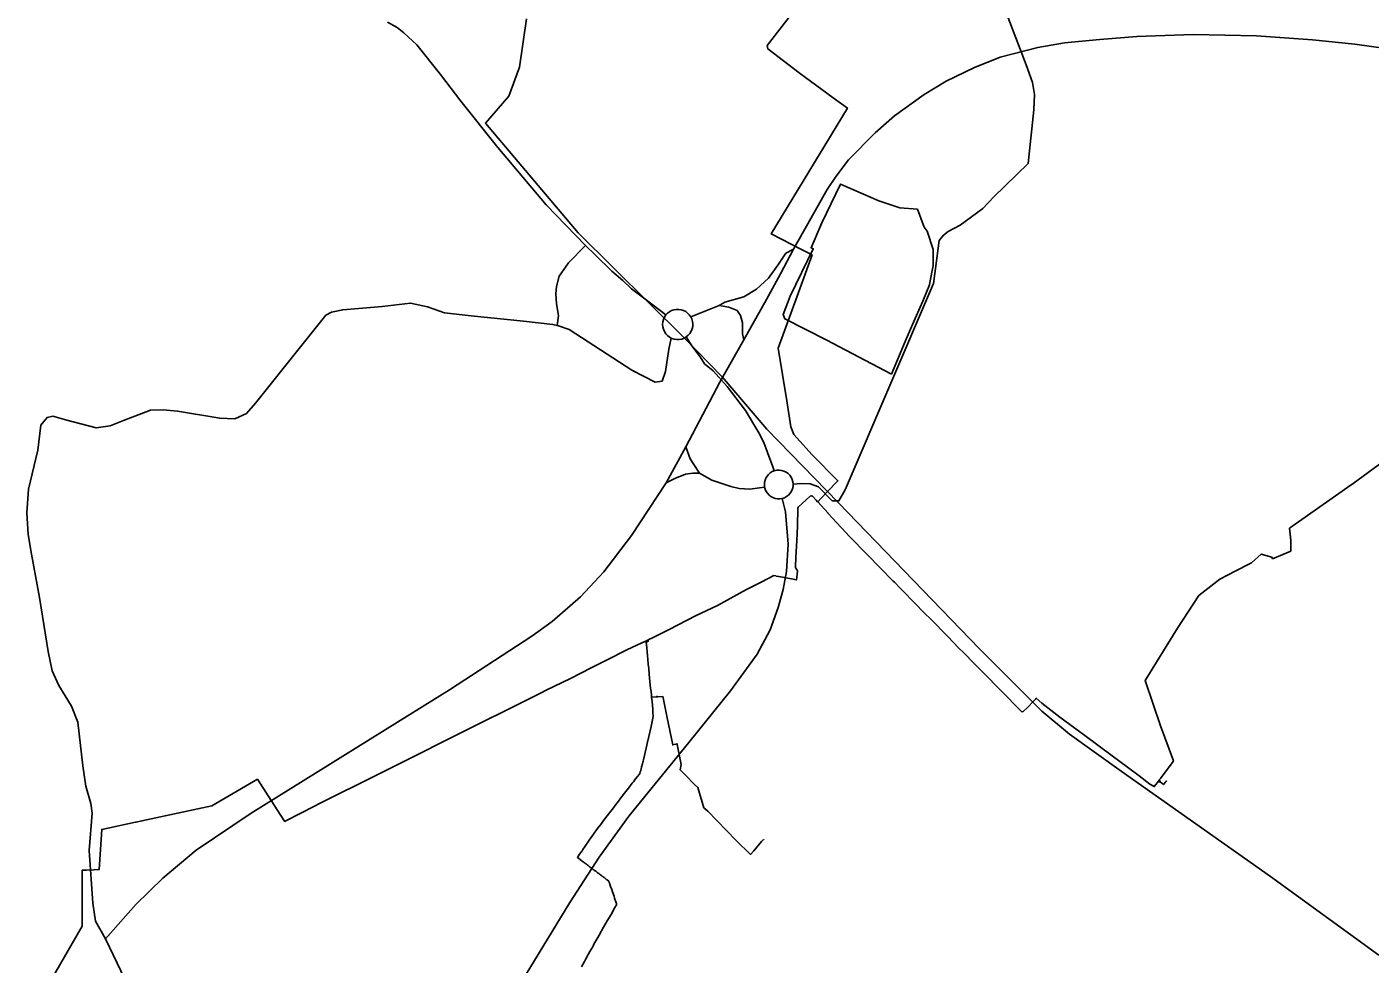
# Model space of a CAD drawing. Extents: x -789162 to -606354, y -1062736 to -945481.
# Drawn here: x -725346 to -723370, y -969985 to -968607 of the extents above; entities that cross this region are included whole.
import ezdxf

# ---------------------------------------------------------------- set-up
doc = ezdxf.new("R2010")
doc.units = 0
for name, color, linetype in [('_SIRSI VZTAHY_OP vodnich zdroju II stupne', 7, 'Continuous'), ('_SIRSI VZTAHY_SILNICE I TRIDY_STAV', 7, 'Continuous'), ('_SIRSI VZTAHY_SILNICE III TRIDY_STAV', 7, 'Continuous'), ('_SIRSI VZTAHY_VTL PLYNOVOD', 7, 'Continuous')]:
    doc.layers.add(name, color=color, linetype=linetype)

msp = doc.modelspace()

# ---------------------------------------------------------------- linework, layer by layer
at = {"layer": '_SIRSI VZTAHY_OP vodnich zdroju II stupne'}
msp.add_lwpolyline([(-723357.3, -969971.6), (-723516.6, -969855.9), (-723736.1, -969701.2), (-723812, -969646.6), (-723852.7, -969613.2), (-723945.3, -969520.6), (-724151.9, -969306.7), (-724257.4, -969198.4), (-724323.2, -969121.5), (-724379.7, -969063.2), (-724535.2, -968909.4), (-724671.4, -968748.3), (-724637.1, -968708.5), (-724621.4, -968665.9), (-724611.2, -968594.6)], dxfattribs=at)
msp.add_lwpolyline([(-724074, -969117.2), (-724170.1, -969066.7), (-724231.2, -969036), (-724233.7, -969029.4), (-724223.3, -969002.8), (-724189.3, -968932.9), (-724192.3, -968931.5), (-724176.4, -968894.7), (-724149.2, -968837.9), (-724092.7, -968862.6), (-724061.7, -968872.5), (-724035.9, -968874.7), (-724026, -968901), (-724021.4, -968907.1), (-724012.6, -968934.2), (-724012.6, -968957.3), (-724017.5, -968982.5), (-724018.4, -968985.8), (-724028.2, -969010.2), (-724043, -969044.2), (-724054, -969069.5)], close=True, dxfattribs=at)
at = {"layer": '_SIRSI VZTAHY_SILNICE I TRIDY_STAV'}
for points in [[(-724815.5, -968599.7), (-724801.5, -968607.7), (-724791.5, -968615.2), (-724772.6, -968633.2), (-724737.8, -968676.5), (-724707.8, -968716), (-724653.3, -968784.2), (-724582.1, -968868.3), (-724524.5, -968928.3)], [(-724218.1, -968933.3), (-724203.4, -968907.6), (-724168.9, -968845.7), (-724155.4, -968826.2), (-724137.4, -968802.2), (-724097.9, -968762.2), (-724069.5, -968737.2), (-724026.2, -968706), (-723993.8, -968686.2), (-723952.1, -968666.2), (-723914.1, -968651), (-723858.9, -968636.7), (-723819.4, -968630.2), (-723767.4, -968625.2), (-723713, -968620.8), (-723630.2, -968618), (-723537.2, -968619.8), (-723454.8, -968625.7), (-723392.4, -968631.9), (-723322.2, -968641.8)], [(-724524.5, -968928.3), (-724509.9, -968942), (-724485.8, -968965.8), (-724469.6, -968979.4), (-724456.4, -968991.8), (-724440.9, -969003.5), (-724424.6, -969015.9), (-724406, -969030.3)], [(-724218.1, -968933.3), (-724229.7, -968939.5), (-724241.2, -968956.9), (-724255.2, -968976.3), (-724272.5, -968992.3), (-724291.4, -969003.8), (-724319.2, -969011.6), (-724327.7, -969016.5)], [(-724291.3, -969066.8), (-724258.1, -969007.6), (-724237.3, -968969.7), (-724218.1, -968933.3)], [(-724406, -969030.3), (-724408.1, -969033.4), (-724409.6, -969036.8), (-724410.5, -969040.4), (-724410.9, -969044.1), (-724410.6, -969047.8), (-724409.7, -969051.4), (-724408.2, -969054.8), (-724406.1, -969058), (-724403.6, -969060.7), (-724400.6, -969062.9), (-724398.2, -969064.3)], [(-724369.5, -969032.9), (-724371.6, -969030), (-724374.1, -969027.4), (-724376.9, -969025.3), (-724380.1, -969023.7), (-724383.5, -969022.6), (-724387.1, -969022), (-724390.7, -969022.1), (-724394.2, -969022.7), (-724397.6, -969023.9), (-724400.7, -969025.6), (-724403.5, -969027.7), (-724406, -969030.3)], [(-724376, -969062.5), (-724373.2, -969060.2), (-724370.7, -969057.4), (-724368.8, -969054.2), (-724367.4, -969050.8), (-724366.6, -969047.2), (-724366.4, -969043.5), (-724366.8, -969039.8), (-724367.9, -969036.2), (-724369.5, -969032.9)], [(-724327.7, -969016.5), (-724369.5, -969032.9)], [(-724327.7, -969016.5), (-724313.5, -969018.8), (-724301.2, -969023.9), (-724296.3, -969031.1), (-724293.1, -969041.7), (-724293.3, -969058.1), (-724291.3, -969066.8)], [(-724398.2, -969064.3), (-724397.3, -969064.7), (-724393.8, -969065.8), (-724390.1, -969066.4), (-724386.4, -969066.3), (-724382.7, -969065.7), (-724379.3, -969064.4), (-724376, -969062.5)], [(-724376.6, -969224.4), (-724326.7, -969129.2), (-724291.3, -969066.8)], [(-724376, -969062.5), (-724367.8, -969075.6), (-724355.7, -969091.9), (-724349.1, -969102.1), (-724336.6, -969112.6), (-724315.7, -969135.3), (-724288.9, -969170.9), (-724269.1, -969203.8), (-724261.8, -969217.8), (-724256.7, -969232.5), (-724248.5, -969253.7), (-724246.5, -969259.4)], [(-724405.4, -969277.3), (-724376.6, -969224.4)], [(-724356.4, -969263), (-724365.1, -969250.1), (-724370.4, -969241.7), (-724374.3, -969231.2), (-724376.6, -969224.4)], [(-724356.4, -969263), (-724366.2, -969262.9), (-724377.4, -969264.4), (-724393, -969270.8), (-724405.4, -969277.3)], [(-724356.4, -969263), (-724338.6, -969273.4), (-724310.5, -969282.6), (-724298.1, -969285.7), (-724282.7, -969286.4), (-724260.7, -969283.4)], [(-724246.5, -969259.4), (-724249.6, -969260.7), (-724252.4, -969262.5), (-724255, -969264.7), (-724257.2, -969267.3), (-724258.9, -969270.2), (-724260.1, -969273.4), (-724260.9, -969276.7), (-724261, -969280), (-724260.7, -969283.4)], [(-724218.7, -969279.1), (-724219.1, -969275.6), (-724220.1, -969272.1), (-724221.6, -969268.9), (-724223.7, -969265.9), (-724226.2, -969263.4), (-724229.1, -969261.3), (-724232.4, -969259.8), (-724235.8, -969258.8), (-724239.4, -969258.4), (-724243, -969258.6), (-724246.5, -969259.4)], [(-724260.7, -969283.4), (-724259.8, -969286.7), (-724258.4, -969289.8), (-724256.5, -969292.6), (-724254.2, -969295.1), (-724251.5, -969297.2), (-724248.5, -969298.9), (-724245.3, -969300), (-724241.9, -969300.6), (-724238.5, -969300.7), (-724235.1, -969300.2)], [(-724235.1, -969300.2), (-724231.7, -969299.1), (-724228.5, -969297.4), (-724225.6, -969295.2), (-724223.2, -969292.6), (-724221.2, -969289.5), (-724219.8, -969286.2), (-724219, -969282.7), (-724218.7, -969279.1)], [(-724637.5, -970042.6), (-724547.4, -969894.3), (-724504.1, -969827.9), (-724460.3, -969767.2), (-724372.3, -969659), (-724311, -969583.3), (-724271.9, -969529.3), (-724252.8, -969493.2), (-724240.6, -969460.5), (-724233.5, -969433.8), (-724228.6, -969407.8), (-724226.1, -969367.6), (-724230.1, -969319.8), (-724235.1, -969300.2)]]:
    msp.add_lwpolyline(points, dxfattribs=at)
at = {"layer": '_SIRSI VZTAHY_SILNICE III TRIDY_STAV'}
for points in [[(-723902.3, -968593.3), (-723876.1, -968662.2), (-723866.5, -968688.2), (-723863.5, -968706.2), (-723864.5, -968728.7), (-723873.1, -968807.5), (-723907, -968840.2), (-723923.5, -968856.7), (-723939.5, -968873.7), (-723973.1, -968898), (-723990.5, -968907.7), (-723997.5, -968912.7), (-724004, -968920.7), (-724009.5, -968961.7), (-724012.4, -968984), (-724142.1, -969287.6), (-724151.5, -969303.7), (-724161.4, -969303.6), (-724181.4, -969283), (-724193.7, -969278.4), (-724206.9, -969278.2), (-724218.7, -969279.1)], [(-724524.5, -968928.3), (-724549.4, -968953.7), (-724562.9, -968973.2), (-724567.1, -968988.2), (-724568, -968999), (-724566.9, -969013.7), (-724564.1, -969031), (-724566.1, -969045.9)], [(-724566.1, -969045.9), (-724572.5, -969044.1), (-724615.4, -969039.2), (-724692.5, -969031.6), (-724731.7, -969027.2), (-724757, -969018.4), (-724781.7, -969012.7), (-724823.4, -969017.7), (-724881.4, -969022.5), (-724897.9, -969026.3), (-724906.2, -969030.5), (-724945.4, -969079.7), (-725009.9, -969160), (-725023.2, -969175.2), (-725040.3, -969182.8), (-725062.4, -969182.1), (-725124.4, -969171.6), (-725145.7, -969170), (-725164.2, -969170.1), (-725204.1, -969185.3), (-725223.7, -969193.5), (-725244.5, -969196.1), (-725287.2, -969185.1), (-725307.8, -969179.3), (-725316.6, -969180.9), (-725325.5, -969192.3), (-725329.9, -969228.9), (-725344, -969286.7), (-725346.2, -969321.3), (-725344.3, -969353), (-725339.2, -969382.2), (-725327.5, -969445.7), (-725314.8, -969525.1), (-725309.1, -969553.7), (-725299.2, -969575.3), (-725280.8, -969605.4), (-725271.3, -969629.2), (-725264.1, -969693.2), (-725259.3, -969723.4), (-725252.2, -969748.9), (-725250.3, -969763.2), (-725254.8, -969817.8), (-725249.4, -969895.3), (-725245.3, -969922), (-725230.6, -969947.8)], [(-724398.2, -969064.3), (-724401.7, -969080.4), (-724406.5, -969113.5), (-724411.5, -969127.6), (-724421.9, -969129), (-724456.1, -969111.6), (-724548.2, -969051.8), (-724562.7, -969046.8), (-724566.1, -969045.9)], [(-724405.4, -969277.3), (-724456.6, -969354.5), (-724497.3, -969408.1), (-724531.9, -969444.6), (-724573.2, -969481.1), (-724603.3, -969502.7), (-724724.3, -969581.5), (-725016.3, -969763.2), (-725097.2, -969817.6), (-725146.1, -969858.6), (-725185.9, -969897.5), (-725230.6, -969947.8)], [(-725230.6, -969947.8), (-725202.2, -970007.3)]]:
    msp.add_lwpolyline(points, dxfattribs=at)
at = {"layer": '_SIRSI VZTAHY_VTL PLYNOVOD'}
for points in [[(-724182.7, -969305.2), (-724178, -969300), (-724167.7, -969289.3), (-724154, -969275), (-724153, -969274), (-724191, -969236), (-724218, -969206), (-724222, -969195), (-724228.3, -969156.5), (-724241, -969079), (-724211, -968997), (-724191, -968942), (-724205.6, -968934.4), (-724206.4, -968934), (-724220.8, -968926.6), (-724251, -968911), (-724139, -968726), (-724160, -968711), (-724210, -968674), (-724256, -968639), (-724257, -968634), (-724191, -968548)], [(-723680.3, -969714.4), (-723680, -969713.9), (-723679.7, -969713.6), (-723679.7, -969713.6), (-723678.4, -969711.8), (-723659.9, -969687.2), (-723659.2, -969686.2), (-723678.1, -969634.4), (-723701, -969567.8), (-723653.1, -969491.1), (-723622, -969442.9), (-723591.1, -969418.8), (-723568.6, -969407.1), (-723567.6, -969406.6), (-723559.4, -969402.5), (-723555, -969400.2), (-723544.5, -969394.8), (-723530.1, -969381.9), (-723514.5, -969386.3), (-723513.5, -969388.7), (-723486.7, -969377.6), (-723486.5, -969362.6), (-723486.8, -969357.3), (-723488.4, -969344), (-723402.8, -969283.7), (-723394.9, -969278.2), (-723319.2, -969222.9)], [(-724432.4, -969508.4), (-724432, -969508.2), (-724424.9, -969504.4), (-724401.1, -969492.8), (-724362.6, -969472.8), (-724330.3, -969457.8), (-724287.3, -969434.1), (-724265.1, -969422.7), (-724247.4, -969413.4), (-724244.4, -969414), (-724243.7, -969414.2), (-724240, -969415), (-724219, -969419), (-724216.5, -969419.5), (-724216.4, -969419.5), (-724214, -969420), (-724213, -969412), (-724212.4, -969406.6), (-724212.5, -969406.2), (-724212.7, -969405.7), (-724213.9, -969404.2), (-724215, -969402.8), (-724215.4, -969402), (-724215.4, -969400.2), (-724214.8, -969387.2), (-724213.4, -969361.9), (-724212.3, -969341), (-724212.1, -969315.1), (-724211.9, -969313.9), (-724211.3, -969313.1), (-724193.6, -969296.9), (-724192, -969296.3), (-724190.2, -969297), (-724184.8, -969302.9), (-724182.9, -969305), (-724182.7, -969305.2)], [(-724182.7, -969305.2), (-724167.5, -969321.8), (-724167.5, -969321.9), (-724167.2, -969322.2), (-724160.7, -969329.3), (-724148.8, -969342.3), (-724147.4, -969343.8), (-724136.1, -969356.3), (-724128.8, -969363.1), (-724117, -969375.2), (-724110.1, -969382.4), (-724071.4, -969421.6), (-724069.7, -969423.4), (-724061.2, -969432.1), (-724057, -969436.4), (-724025, -969469.1), (-724016.9, -969477.4), (-723991.3, -969503.3), (-723975.3, -969519.7), (-723967.1, -969527.7), (-723953.3, -969541.7), (-723938.2, -969557.1), (-723938.2, -969557.1), (-723913.5, -969582.3), (-723882.1, -969614), (-723880.6, -969613.6), (-723873.9, -969607.7), (-723864.6, -969597.8), (-723861.7, -969594.6), (-723861, -969593.8), (-723852.8, -969601), (-723826.3, -969621.9), (-723789.8, -969648.9), (-723749.3, -969678.8), (-723726.7, -969695.1), (-723709.5, -969708.1), (-723694, -969720.3), (-723687.4, -969723.9), (-723685.8, -969721.5), (-723685.4, -969721)], [(-724435, -969509.7), (-724433.7, -969509), (-724432.4, -969508.4)], [(-724432.4, -969508.4), (-724432.1, -969509)], [(-725305.4, -969999.7), (-725265, -969929), (-725265, -969911.4), (-725265, -969911.2), (-725265, -969899.2), (-725265, -969896.4), (-725265, -969847), (-725258.6, -969846.7), (-725258.6, -969846.7), (-725247.5, -969846.3), (-725240, -969846), (-725236, -969787), (-725186.6, -969776.3), (-725185.5, -969776.1), (-725185.2, -969776), (-725177.1, -969774.3), (-725177.1, -969774.3), (-725177, -969774.3), (-725074, -969752), (-725007, -969713), (-724994.8, -969731.9), (-724978, -969758), (-724977.9, -969758.2), (-724967, -969775), (-724966.9, -969775.1), (-724966.9, -969775.1), (-724965.1, -969774.2), (-724923.1, -969752.9), (-724915.7, -969748.8), (-724905, -969743.5), (-724891.1, -969736.6), (-724856.3, -969719.3), (-724808.4, -969695.3), (-724769.2, -969675.7), (-724733, -969657.6), (-724675.6, -969628.7), (-724640.6, -969611.3), (-724589.5, -969585.9), (-724582.3, -969582.3), (-724546.4, -969564.7), (-724514.9, -969548.8), (-724492.5, -969537.6), (-724463.5, -969523), (-724441.2, -969512.3), (-724435.4, -969509.9), (-724435.4, -969509.9), (-724435, -969509.7)], [(-724435, -969509.7), (-724434.8, -969510.1)], [(-724427, -969592.2), (-724427.3, -969589.6), (-724427.9, -969584.2), (-724428.6, -969579.2), (-724429.1, -969574.5), (-724429.6, -969569.3), (-724430.6, -969558.4), (-724431.3, -969550.4), (-724431.9, -969544.1), (-724432.6, -969537), (-724433.1, -969530.9), (-724433.6, -969525.5), (-724434.1, -969519.9), (-724434.9, -969511.7), (-724433.1, -969511), (-724433.3, -969510.5)], [(-724433.5, -969509.6), (-724434.2, -969509.9), (-724434.8, -969510.1)], [(-724434.8, -969510.1), (-724434.6, -969510.5), (-724434.5, -969511), (-724433.3, -969510.5)], [(-724432.1, -969509), (-724432.8, -969509.3), (-724433.5, -969509.6)], [(-724433.2, -969510.4), (-724433.3, -969510.1), (-724433.4, -969509.8), (-724433.5, -969509.6)], [(-724433.2, -969510.4), (-724433.3, -969510.5)], [(-724432.1, -969509), (-724432, -969509.4), (-724431.8, -969509.9), (-724433.2, -969510.4)], [(-724530.3, -969989.1), (-724525.9, -969981.2), (-724524.3, -969978.4), (-724520.2, -969971), (-724517.7, -969966.4), (-724515.6, -969962.7), (-724513.2, -969958.4), (-724511.8, -969955.9), (-724506, -969945.7), (-724504.3, -969942.6), (-724497.6, -969930.9), (-724492.2, -969921.4), (-724486.7, -969911.8), (-724481, -969901.7), (-724478.7, -969897.7), (-724478.5, -969897.2), (-724478.5, -969896.3), (-724478.6, -969895.9), (-724479, -969894.8), (-724481.4, -969887.8), (-724482.2, -969885.2), (-724484.5, -969878.8), (-724485.8, -969875.2), (-724487.3, -969870.8), (-724487.8, -969869.4), (-724488.4, -969867.7), (-724488.7, -969866.9), (-724489, -969866.1), (-724489.3, -969865.4), (-724489.5, -969864.6), (-724489.8, -969863.8), (-724489.9, -969863.4), (-724490.1, -969863), (-724490.6, -969862.7), (-724491.3, -969862.1), (-724492.1, -969861.5), (-724492.8, -969861), (-724493.5, -969860.4), (-724493.9, -969860.1), (-724494.3, -969859.8), (-724494.7, -969859.5), (-724495, -969859.3), (-724495.4, -969859), (-724496.1, -969858.4), (-724496.4, -969858.2), (-724496.9, -969857.8), (-724497, -969857.8), (-724497.7, -969857.2), (-724498.2, -969856.8), (-724498.9, -969856.3), (-724499.2, -969856.1), (-724499.4, -969856), (-724499.7, -969855.7), (-724499.8, -969855.6), (-724500, -969855.5), (-724500.3, -969855.2), (-724500.5, -969855.1), (-724500.6, -969855), (-724500.9, -969854.7), (-724501.1, -969854.6), (-724501.3, -969854.5), (-724501.4, -969854.4), (-724501.6, -969854.3), (-724501.7, -969854.2), (-724501.9, -969854), (-724502, -969854), (-724502.2, -969853.8), (-724502.5, -969853.5), (-724502.8, -969853.3), (-724503.2, -969853), (-724503.3, -969852.9), (-724503.4, -969852.9), (-724503.5, -969852.8), (-724503.7, -969852.6), (-724503.9, -969852.5), (-724504, -969852.4), (-724504, -969852.4), (-724504.8, -969851.8), (-724505.9, -969851), (-724507, -969850.1), (-724508.1, -969849.3), (-724509.3, -969848.5), (-724510.3, -969847.7), (-724510.9, -969847.2), (-724511.9, -969846.5), (-724512.9, -969845.7), (-724514.1, -969844.8), (-724515.2, -969844), (-724516.3, -969843.2), (-724516.8, -969842.8), (-724517.1, -969842.6), (-724517.6, -969842.2), (-724518.2, -969841.8), (-724518.6, -969841.5), (-724518.8, -969841.3), (-724519.8, -969840.6), (-724520.5, -969840), (-724521.3, -969839.4), (-724523, -969838.2), (-724524, -969837.4), (-724524.9, -969836.7), (-724525.8, -969836.1), (-724526.5, -969835.5), (-724526.7, -969835.4), (-724526.8, -969835.3), (-724527, -969835.2), (-724527.1, -969835.1), (-724527.2, -969835), (-724527.4, -969834.8), (-724527.6, -969834.7), (-724527.7, -969834.6), (-724529.3, -969833.4), (-724532.1, -969831.3), (-724534.1, -969829.8), (-724536.2, -969828.1), (-724532.9, -969823.3), (-724529.4, -969818.2), (-724528.1, -969816.3), (-724527.3, -969815.2), (-724525.9, -969813.2), (-724524.8, -969811.6), (-724518.7, -969802.9), (-724514.9, -969797.4), (-724511.5, -969792.5), (-724508.1, -969787.6), (-724504.6, -969783), (-724500.8, -969778), (-724498.8, -969775.4), (-724497.7, -969774), (-724494.3, -969769.5), (-724487.1, -969760.1), (-724483.2, -969755), (-724479.5, -969750.1), (-724475.8, -969745.3), (-724472.1, -969740.5), (-724465, -969731.3), (-724461.2, -969726.3), (-724458.5, -969722.9), (-724455.5, -969718.9), (-724453.9, -969716.8), (-724450.7, -969712.7), (-724447.9, -969709), (-724445.5, -969706), (-724444.4, -969704.5), (-724443.8, -969702.3), (-724443.1, -969700.1), (-724442.5, -969698), (-724442.4, -969697.6), (-724442.4, -969697.5), (-724442, -969696.2), (-724441.7, -969694.9), (-724441.3, -969693.6), (-724441, -969692.3), (-724440.8, -969691.4), (-724440.5, -969690.5), (-724440.3, -969689.6), (-724440.1, -969688.8), (-724439.9, -969687.9), (-724439.7, -969687.1), (-724439.5, -969686.6), (-724439, -969684.5), (-724439, -969684.5), (-724437.5, -969678.1), (-724433.9, -969663), (-724433.4, -969660.3), (-724431.1, -969650), (-724427.9, -969635.4), (-724425.2, -969623.4), (-724424.6, -969620.5), (-724425, -969615.3), (-724425.4, -969609.9), (-724426.4, -969598.7), (-724427, -969592.2)], [(-724427, -969592.2), (-724426.9, -969592.2), (-724420.1, -969591.8), (-724419.5, -969591.8)], [(-724419.5, -969591.8), (-724419.6, -969591.3), (-724419, -969591.2), (-724418.7, -969591.2), (-724418.5, -969591.2), (-724418.5, -969591.7)], [(-724419.5, -969591.8), (-724419, -969591.8), (-724418.7, -969591.8), (-724418.5, -969591.7)], [(-724418.5, -969591.7), (-724417.9, -969591.7), (-724410.7, -969591.3), (-724410.2, -969593.5), (-724404.2, -969622.8), (-724395.9, -969662.7), (-724389.5, -969661), (-724389.3, -969661.8), (-724389.2, -969662.2), (-724383.4, -969691.2), (-724384.8, -969699.2), (-724377.4, -969706.9), (-724363.8, -969720.7), (-724359, -969725.3), (-724350.1, -969755.1), (-724344.5, -969760.1), (-724331.2, -969773.7), (-724302.6, -969803.1), (-724281.5, -969823.7), (-724276.8, -969818.2), (-724265.3, -969804.9), (-724265.2, -969804.7), (-724262.6, -969801.9), (-724261.9, -969802.6)], [(-723685.4, -969721), (-723682.8, -969717.7), (-723681.9, -969716.4), (-723681.6, -969716)], [(-723685.4, -969721), (-723684.9, -969721.2)], [(-723681.6, -969716), (-723680.9, -969715.2), (-723680.3, -969714.4)], [(-723681.6, -969716), (-723681.2, -969716.3), (-723680.8, -969716.7)], [(-723680.1, -969715.8), (-723680.2, -969716), (-723680.4, -969716.3), (-723680.8, -969716.7)], [(-723680.8, -969716.7), (-723680.4, -969717), (-723679.9, -969717.4), (-723679.3, -969716.5)], [(-723680.3, -969714.4), (-723679.5, -969715)], [(-723679.5, -969715), (-723679.8, -969715.4), (-723680.1, -969715.8)], [(-723680.1, -969715.8), (-723679.7, -969716.1), (-723679.3, -969716.5)], [(-723679.5, -969715), (-723679.1, -969715.4), (-723678.7, -969715.7), (-723679.3, -969716.5)], [(-723679.3, -969716.5), (-723678.9, -969716.9), (-723674, -969720.9), (-723671.4, -969717.8), (-723671.3, -969717.7), (-723671.2, -969717.6), (-723670.4, -969716.5), (-723669.7, -969715.7), (-723669.4, -969715.3)], [(-723679.3, -969716.5), (-723679.3, -969716.5)]]:
    msp.add_lwpolyline(points, dxfattribs=at)

doc.saveas('drawing.dxf')
